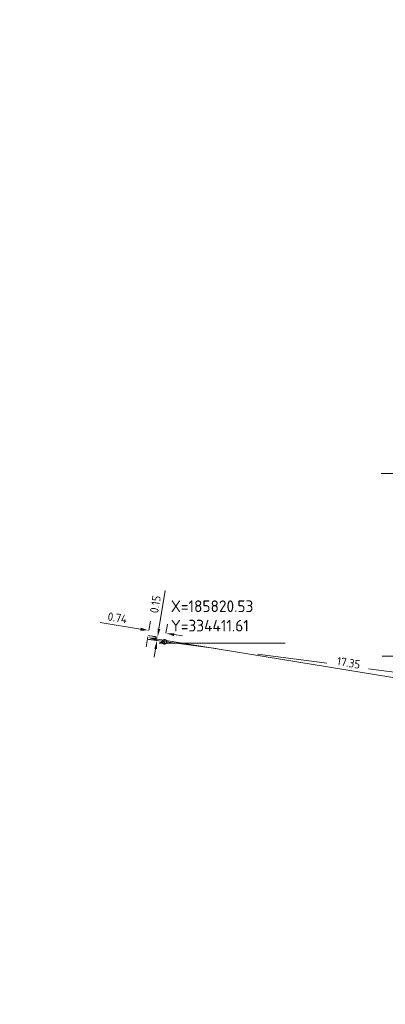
# Model space of a CAD drawing. Header units: inches. Extents: x 0 to 191500, y 0 to 342750.
# Tile 322 of 547: x 185814 to 185830, y 334396 to 334438. Entities that reach past the tile are written whole.
import ezdxf

# ---------------------------------------------------------------- set-up
doc = ezdxf.new("R2010")
doc.units = ezdxf.units.IN
doc.header["$MEASUREMENT"] = 0
doc.linetypes.add('RI-HWA_HUISAANSLUITING', pattern=[4.8, 3, -1.8])
doc.layers.get('0').update_dxf_attribs({"lineweight": 20})
doc.layers.get('DefPoints').update_dxf_attribs({"lineweight": 20})
for name, color, linetype, lineweight in [('ECW', 150, 'Continuous', 20), ('N-WE-RI-HWA-MAATVOERING-T25', 151, 'Continuous', 20), ('N-WE-RI-HWA_HUISAANSLUITING_PVC_160-G', 150, 'RI-HWA_HUISAANSLUITING', 20), ('N-WE-RI-HWA_RIOOLPUT_ONTSTOPPINGSPUT-G', 150, 'Continuous', 20), ('Tekst algemeen', 7, 'Continuous', 20)]:
    doc.layers.add(name, color=color, linetype=linetype, lineweight=lineweight)
doc.styles.add('NLCS-ISO-M200-T18', font='txt', dxfattribs={"height": 0.36})
doc.styles.add('NLCS-ISO-M200-T25', font='txt', dxfattribs={"height": 0.5})
doc.dimstyles.new('NLCS-M200-T18-PIJL_L2_H1', dxfattribs={"dimscale": 0.2, "dimtxt": 2.5, "dimasz": 1.8, "dimexe": 2, "dimexo": 2, "dimgap": 0.7, "dimtad": 1, "dimzin": 0, "dimdsep": 46, "dimtxsty": 'NLCS-ISO-M200-T18', "dimcen": 0, "dimdle": 2, "dimclrd": 256, "dimclre": 256, "dimclrt": 256, "dimadec": 1, "dimazin": 0, "dimtfac": 1, "dimtdec": 3, "dimtofl": 0, "dimtmove": 0, "dimatfit": 3, "dimfxl": 2, "dimfxlon": 1, "dimtfillclr": 256, "dimtolj": 1, "dimtzin": 0, "dimlwd": -1, "dimlwe": -1, "dimarcsym": 0})
doc.dimstyles.new('NLCS-M200-T25-OPENBOL_L0_H0', dxfattribs={"dimscale": 0.2, "dimtxt": 2.5, "dimasz": 1, "dimexe": 2, "dimexo": 0, "dimgap": 0.5, "dimtad": 1, "dimdec": 0, "dimzin": 0, "dimdsep": 46, "dimtxsty": 'NLCS-ISO-M200-T25', "dimblk": 'DOTBLANK', "dimcen": 2, "dimclrd": 256, "dimclre": 256, "dimclrt": 256, "dimadec": 0, "dimazin": 0, "dimtp": 1, "dimtm": 1, "dimtfac": 1, "dimtix": 1, "dimtofl": 0, "dimtmove": 1, "dimatfit": 3, "dimldrblk": 'DOTBLANK', "dimfxl": 1, "dimfxlon": 1, "dimtvp": 0.5, "dimtolj": 1, "dimtzin": 0, "dimlwd": -1, "dimlwe": -1, "dimarcsym": 0})
picture_1 = doc.add_image_def('image1.ecw', size_in_pixel=(220000, 285000))

# ---------------------------------------------------------------- blocks, each defined once
blk = doc.blocks.new('_DotBlank')
at = {"color": 0, "linetype": 'ByBlock', "lineweight": -2}
blk.add_line((-0.5, 0), (-1, 0), dxfattribs=at)
blk.add_circle((0, 0), 0.5, dxfattribs=at)
blk = doc.blocks.new('*D3815')
at = {"layer": 'DefPoints', "color": 0, "transparency": 16777216}
for p in [(185819.858, 334412.1), (185819.798, 334411.733), (185820.526, 334411.614)]:
    blk.add_point(p, dxfattribs=at)
at = {"layer": 'N-WE-RI-HWA-MAATVOERING-T25', "transparency": 16777216}
for p, q in [((185819.858, 334412.1), (185819.922, 334412.495)), ((185819.502, 334412.159), (185817.771, 334412.441)), ((185820.586, 334411.982), (185820.65, 334412.376)), ((185820.941, 334411.924), (185821.296, 334411.865))]:
    blk.add_line(p, q, dxfattribs=at)
for points in [[(185819.512, 334412.218), (185819.493, 334412.099), (185819.858, 334412.1)], [(185820.951, 334411.983), (185820.931, 334411.864), (185820.586, 334411.982)]]:
    blk.add_solid(points, dxfattribs=at)
at = {"layer": 'N-WE-RI-HWA-MAATVOERING-T25', "transparency": 16777216, "insert": (185818.51, 334412.645), "char_height": 0.36, "attachment_point": 5, "rotation": 350.7236, "style": 'NLCS-ISO-M200-T18'}
blk.add_mtext('\\A1;0.74', dxfattribs=at)
blk = doc.blocks.new('*D3816')
at = {"layer": 'DefPoints', "color": 0, "transparency": 16777216}
for p in [(185820.231, 334411.816), (185820.526, 334411.614), (185820.55, 334411.764)]:
    blk.add_point(p, dxfattribs=at)
at = {"layer": 'N-WE-RI-HWA-MAATVOERING-T25', "transparency": 16777216}
for p, q in [((185820.289, 334412.172), (185820.558, 334413.818)), ((185820.206, 334411.666), (185819.812, 334411.731)), ((185820.231, 334411.816), (185819.836, 334411.881)), ((185820.148, 334411.311), (185820.09, 334410.956))]:
    blk.add_line(p, q, dxfattribs=at)
for points in [[(185820.23, 334412.181), (185820.348, 334412.162), (185820.231, 334411.816)], [(185820.089, 334411.321), (185820.208, 334411.301), (185820.206, 334411.666)]]:
    blk.add_solid(points, dxfattribs=at)
at = {"layer": 'N-WE-RI-HWA-MAATVOERING-T25', "transparency": 16777216, "insert": (185820.137, 334413.224), "char_height": 0.36, "attachment_point": 5, "rotation": 80.7229, "style": 'NLCS-ISO-M200-T18'}
blk.add_mtext('\\A1;0.15', dxfattribs=at)
blk = doc.blocks.new('*D3817')
at = {"layer": 'DefPoints', "color": 0, "transparency": 16777216}
for p in [(185819.879, 334412.23), (185819.808, 334411.797), (185837.003, 334409.433)]:
    blk.add_point(p, dxfattribs=at)
at = {"layer": 'N-WE-RI-HWA-MAATVOERING-T25', "transparency": 16777216}
for p, q in [((185819.814, 334411.835), (185819.743, 334411.402)), ((185836.577, 334409.058), (185820.163, 334411.739)), ((185836.939, 334409.038), (185836.868, 334408.605))]:
    blk.add_line(p, q, dxfattribs=at)
for points in [[(185820.173, 334411.798), (185820.154, 334411.68), (185819.808, 334411.797)], [(185836.587, 334409.117), (185836.567, 334408.999), (185836.932, 334409)]]:
    blk.add_solid(points, dxfattribs=at)
at = {"layer": 'N-WE-RI-HWA-MAATVOERING-T25', "transparency": 16777216, "insert": (185828.422, 334410.714), "char_height": 0.36, "attachment_point": 5, "rotation": 350.7236, "style": 'NLCS-ISO-M200-T18'}
blk.add_mtext('\\A1;17.35', dxfattribs=at)

msp = doc.modelspace()

# ---------------------------------------------------------------- linework, layer by layer
at = {"layer": 'N-WE-RI-HWA_HUISAANSLUITING_PVC_160-G', "elevation": 53.111, "flags": 128}
msp.add_lwpolyline([(185837.003, 334409.433), (185819.8558, 334411.70703)], dxfattribs=at)
at = {"layer": 'N-WE-RI-HWA_HUISAANSLUITING_PVC_160-G', "flags": 128}
msp.add_lwpolyline([(185820.22017, 334411.65871), (185820.14268, 334411.83606), (185819.88089, 334411.86472)], dxfattribs=at)
at = {"layer": 'N-WE-RI-HWA_RIOOLPUT_ONTSTOPPINGSPUT-G'}
for p, q in [((185820.62357, 334411.63471), (185820.42784, 334411.59363)), ((185820.50517, 334411.71204), (185820.54624, 334411.5163))]:
    msp.add_line(p, q, dxfattribs=at)
msp.add_circle((185820.5257, 334411.61417), 0.1, dxfattribs=at)

# ---------------------------------------------------------------- texts
at = {"layer": 'Tekst algemeen', "insert": (185820.80032, 334412.0564, 106.222), "char_height": 0.5, "attachment_point": 7, "style": 'NLCS-ISO-M200-T25'}
msp.add_mtext('X=185820.53\\PY=334411.61', dxfattribs=at)

# ---------------------------------------------------------------- dimensions: what is measured, and where the dimension line sits
at = {"layer": 'N-WE-RI-HWA-MAATVOERING-T25'}
for p1, p2, distance, picture, middle in [((185820.5257, 334411.61417), (185820.55019, 334411.76405), 0.32356, '*D3816', (185820.13659, 334413.22411)), ((185820.5257, 334411.61417), (185819.79752, 334411.7331), -0.37225, '*D3815', (185818.5105, 334412.64474)), ((185837.003, 334409.433), (185819.87867, 334412.22997), 0.43863, '*D3817', (185828.42171, 334410.71441))]:
    dim = msp.add_aligned_dim(p1=p1, p2=p2, distance=distance, dimstyle='NLCS-M200-T18-PIJL_L2_H1', dxfattribs=at)
    dim.commit()
    dim.dimension.update_dxf_attribs({"geometry": picture, "text_midpoint": middle})

# ---------------------------------------------------------------- pictures from other files: only their frames are drawn
at = {"layer": 'ECW'}
image = msp.add_image(picture_1, insert=(180500, 328500), size_in_units=(11000, 14250), dxfattribs=at)
image.dxf.flags = 7

# ---------------------------------------------------------------- leaders
at = {"layer": 'Tekst algemeen', "annotation_type": 0, "has_hookline": 1}
for points, hookline_direction, text_width in [([(185836.0909, 334419.51278, 53.517), (185835.38953, 334418.82867, 53.517), (185835.18953, 334418.82867, 53.517)], 1, 4.88095), ([(185820.5257, 334411.61417, 106.222), (185820.30032, 334411.5564, 106.222)], 0, 4.90476), ([(185837.003, 334409.433, 53.111), (185835.55818, 334410.99831, 53.111), (185835.35818, 334410.99831, 53.111)], 1, 5)]:
    msp.add_leader(points, dimstyle='NLCS-M200-T25-OPENBOL_L0_H0', override={"dimscale": 1, "dimtxt": 0.5, "dimasz": 0.2}, dxfattribs=dict(at, hookline_direction=hookline_direction, text_width=text_width))

doc.saveas('drawing.dxf')
